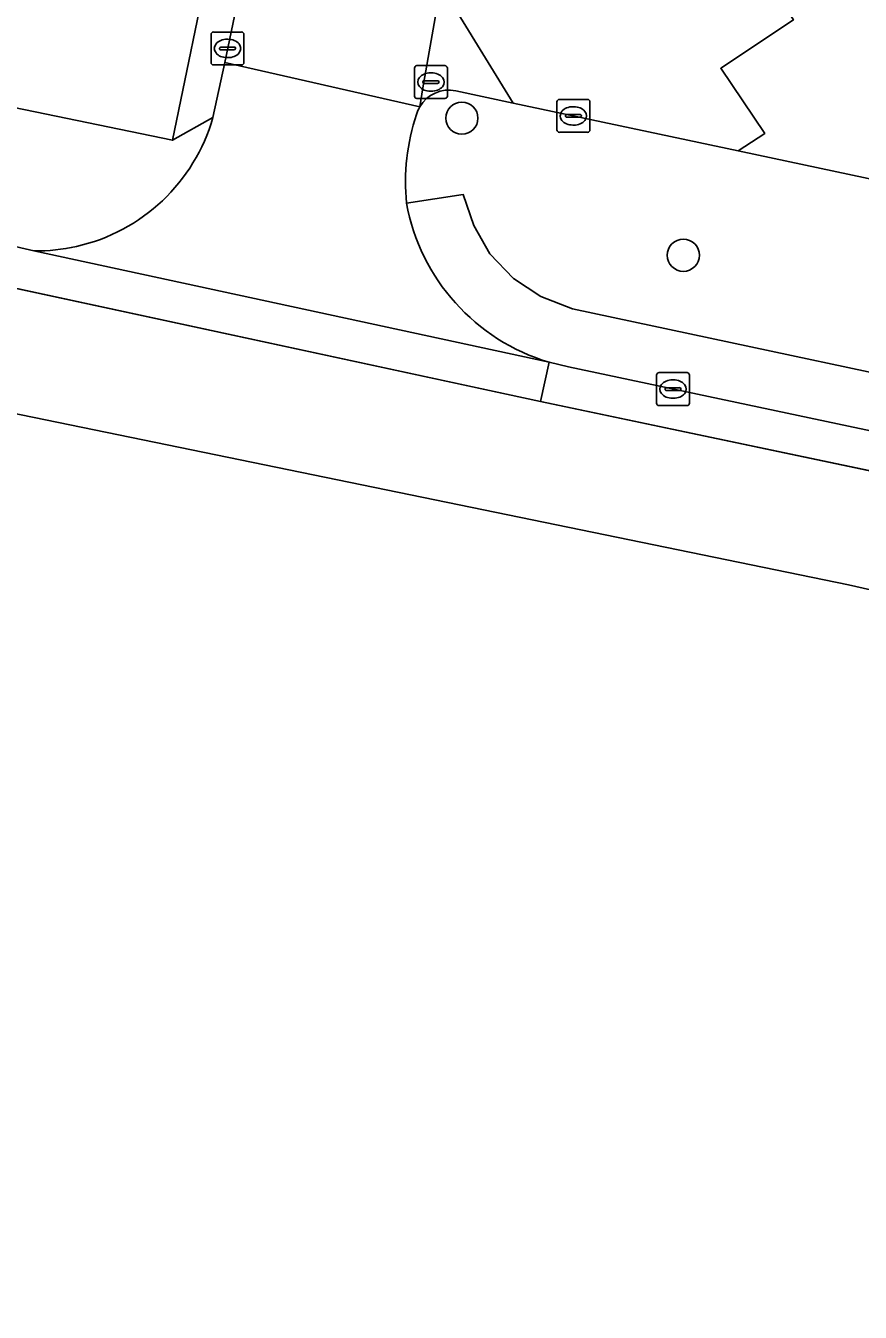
# Model space of a CAD drawing. Extents: x 158086 to 159499, y 382904 to 383981.
# Drawn here: x 159016.03 to 159041.4, y 382922.21 to 382961.35 of the extents above; entities that cross this region are included whole.
import ezdxf

# ---------------------------------------------------------------- set-up
doc = ezdxf.new("R2010")
doc.units = 0
for name, color, linetype in [('IMGEO_Boom', 7, 'Continuous'), ('IMGEO_Erf', 7, 'Continuous'), ('IMGEO_Groenvoorziening', 7, 'Continuous'), ('IMGEO_Kolk', 7, 'Continuous'), ('IMGEO_Rijbaan_lokaal_gesloten', 7, 'Continuous'), ('IMGEO_Rijbaan_lokaal_open', 7, 'Continuous'), ('IMGEO_Voetpad_open', 7, 'Continuous')]:
    doc.layers.add(name, color=color, linetype=linetype)

msp = doc.modelspace()

# ---------------------------------------------------------------- linework, layer by layer
at = {"layer": 'IMGEO_Boom'}
for centre in [(159029.291, 382958.535), (159036.024, 382954.364)]:
    msp.add_circle(centre, 0.489, dxfattribs=at)
at = {"layer": 'IMGEO_Erf'}
msp.add_lwpolyline([(158801.731, 383002.602), (158804.889, 383001.97), (158812.55, 383000.385), (158882.725, 382986.097), (158965.13, 382969.191), (158987.319, 382964.716), (159020.488, 382957.863), (159026.421, 382986.567), (159026.439, 382986.671), (159027.699, 382993.801), (159027.93, 382996.896), (159027.92, 382998.073), (159027.903, 383000), (159027.38, 383004.608)], dxfattribs=at)
at = {"layer": 'IMGEO_Groenvoorziening'}
for points in [[(159042.598, 382956.493), (159037.695, 382957.537), (159030.846, 382958.995), (159029.105, 382959.366)], [(159027.608, 382955.946), (159029.329, 382956.213), (159029.658, 382955.266), (159030.143, 382954.403), (159030.862, 382953.654), (159031.695, 382953.111), (159032.654, 382952.739), (159047.68, 382949.53)]]:
    msp.add_lwpolyline(points, dxfattribs=at)
for centre, radius, start, end in [((159028.893, 382958.368), 1.02, 78.0124, 149.9417), ((159028.961, 382958.342), 1.092, 150.5709, 163.695), ((159033.964, 382956.597), 6.389, 161.272, 185.8523)]:
    msp.add_arc(centre, radius, start, end, dxfattribs=at)
at = {"layer": 'IMGEO_Kolk'}
for p, q in [((159021.663, 382960.229), (159021.663, 382961.081)), ((159021.738, 382961.155), (159022.59, 382961.155)), ((159022.664, 382961.081), (159022.664, 382960.229)), ((159021.922, 382960.649), (159021.922, 382960.661)), ((159021.965, 382960.698), (159022.363, 382960.698)), ((159022.151, 382960.935), (159022.176, 382960.935)), ((159022.406, 382960.661), (159022.406, 382960.649)), ((159022.36, 382960.612), (159021.962, 382960.612)), ((159022.174, 382960.375), (159022.149, 382960.375)), ((159022.59, 382960.155), (159021.738, 382960.155)), ((159027.848, 382959.206), (159027.848, 382960.058)), ((159027.923, 382960.132), (159028.775, 382960.132)), ((159028.336, 382959.912), (159028.361, 382959.912)), ((159028.849, 382960.058), (159028.849, 382959.206)), ((159028.107, 382959.626), (159028.107, 382959.638)), ((159028.545, 382959.589), (159028.147, 382959.589)), ((159028.15, 382959.675), (159028.548, 382959.675)), ((159028.591, 382959.638), (159028.591, 382959.626)), ((159028.775, 382959.132), (159027.923, 382959.132)), ((159028.359, 382959.352), (159028.334, 382959.352)), ((159032.256, 382959.104), (159033.108, 382959.104)), ((159032.181, 382958.178), (159032.181, 382959.03)), ((159032.669, 382958.884), (159032.694, 382958.884)), ((159033.182, 382959.03), (159033.182, 382958.178)), ((159032.44, 382958.598), (159032.44, 382958.61)), ((159032.878, 382958.561), (159032.48, 382958.561)), ((159032.483, 382958.647), (159032.881, 382958.647)), ((159032.692, 382958.324), (159032.667, 382958.324)), ((159032.924, 382958.61), (159032.924, 382958.598)), ((159033.108, 382958.104), (159032.256, 382958.104)), ((159035.21, 382949.868), (159035.21, 382950.72)), ((159035.285, 382950.794), (159036.137, 382950.794)), ((159035.698, 382950.574), (159035.723, 382950.574)), ((159036.211, 382950.72), (159036.211, 382949.868)), ((159035.469, 382950.288), (159035.469, 382950.3)), ((159035.907, 382950.251), (159035.509, 382950.251)), ((159035.512, 382950.337), (159035.91, 382950.337)), ((159035.953, 382950.3), (159035.953, 382950.288)), ((159036.137, 382949.794), (159035.285, 382949.794)), ((159035.721, 382950.014), (159035.696, 382950.014))]:
    msp.add_line(p, q, dxfattribs=at)
for points in [[(159021.663, 382960.229), (159021.663, 382961.081)], [(159021.738, 382961.155), (159022.59, 382961.155)], [(159022.664, 382961.081), (159022.664, 382960.229)], [(159022.59, 382960.155), (159021.738, 382960.155)], [(159027.848, 382959.206), (159027.848, 382960.058)], [(159027.923, 382960.132), (159028.775, 382960.132)], [(159028.849, 382960.058), (159028.849, 382959.206)], [(159028.775, 382959.132), (159027.923, 382959.132)], [(159032.256, 382959.104), (159033.108, 382959.104)], [(159032.181, 382958.178), (159032.181, 382959.03)], [(159033.182, 382959.03), (159033.182, 382958.178)], [(159033.108, 382958.104), (159032.256, 382958.104)], [(159035.21, 382949.868), (159035.21, 382950.72)], [(159035.285, 382950.794), (159036.137, 382950.794)], [(159036.211, 382950.72), (159036.211, 382949.868)], [(159036.137, 382949.794), (159035.285, 382949.794)]]:
    msp.add_lwpolyline(points, dxfattribs=at)
for centre, radius, start, end in [((159021.74, 382961.079), 0.0765, 91.552, 178.448), ((159021.74, 382961.079), 0.0765, 91.552, 178.448), ((159022.588, 382961.079), 0.0765, 1.552, 88.448), ((159022.588, 382961.079), 0.0765, 1.552, 88.448), ((159021.962, 382960.658), 0.0403, 85.8775, 175.7526), ((159021.959, 382960.648), 0.0366, 178.938, 274.7102), ((159022.363, 382960.655), 0.043, 264.8664, 352.4533), ((159022.367, 382960.66), 0.0386, 1.7309, 96.639), ((159021.74, 382960.231), 0.0765, 181.552, 268.448), ((159021.74, 382960.231), 0.0765, 181.552, 268.448), ((159022.588, 382960.231), 0.0765, 271.552, 358.448), ((159022.588, 382960.231), 0.0765, 271.552, 358.448), ((159027.925, 382960.056), 0.0765, 91.552, 178.448), ((159027.925, 382960.056), 0.0765, 91.552, 178.448), ((159028.773, 382960.056), 0.0765, 1.552, 88.448), ((159028.773, 382960.056), 0.0765, 1.552, 88.448), ((159028.147, 382959.635), 0.0403, 85.8775, 175.7526), ((159028.144, 382959.625), 0.0366, 178.938, 274.7102), ((159028.548, 382959.632), 0.043, 264.8664, 352.4533), ((159028.552, 382959.637), 0.0386, 1.7309, 96.639), ((159027.925, 382959.208), 0.0765, 181.552, 268.448), ((159027.925, 382959.208), 0.0765, 181.552, 268.448), ((159028.773, 382959.208), 0.0765, 271.552, 358.448), ((159028.773, 382959.208), 0.0765, 271.552, 358.448), ((159032.258, 382959.028), 0.0765, 91.552, 178.448), ((159032.258, 382959.028), 0.0765, 91.552, 178.448), ((159033.106, 382959.028), 0.0765, 1.552, 88.448), ((159033.106, 382959.028), 0.0765, 1.552, 88.448), ((159032.48, 382958.607), 0.0403, 85.8775, 175.7526), ((159032.477, 382958.597), 0.0366, 178.938, 274.7102), ((159032.881, 382958.604), 0.043, 264.8664, 352.4533), ((159032.885, 382958.609), 0.0386, 1.7309, 96.639), ((159032.258, 382958.18), 0.0765, 181.552, 268.448), ((159032.258, 382958.18), 0.0765, 181.552, 268.448), ((159033.106, 382958.18), 0.0765, 271.552, 358.448), ((159033.106, 382958.18), 0.0765, 271.552, 358.448), ((159035.287, 382950.718), 0.0765, 91.552, 178.448), ((159035.287, 382950.718), 0.0765, 91.552, 178.448), ((159036.135, 382950.718), 0.0765, 1.552, 88.448), ((159036.135, 382950.718), 0.0765, 1.552, 88.448), ((159035.509, 382950.297), 0.0403, 85.8775, 175.7526), ((159035.506, 382950.287), 0.0366, 178.938, 274.7102), ((159035.91, 382950.294), 0.043, 264.8664, 352.4533), ((159035.914, 382950.299), 0.0386, 1.7309, 96.639), ((159035.287, 382949.87), 0.0765, 181.552, 268.448), ((159035.287, 382949.87), 0.0765, 181.552, 268.448), ((159036.135, 382949.87), 0.0765, 271.552, 358.448), ((159036.135, 382949.87), 0.0765, 271.552, 358.448)]:
    msp.add_arc(centre, radius, start, end, dxfattribs=at)
for centre, major_axis, ratio, start_param, end_param in [((159022.15, 382960.655), (-0.387, 0.002), 0.722429, 4.712389, 7.853982), ((159022.175, 382960.655), (-0.39, 0.002), 0.717154, 1.570796, 4.712389), ((159028.335, 382959.632), (-0.387, 0.002), 0.722429, 4.712389, 7.853982), ((159028.36, 382959.632), (-0.39, 0.002), 0.717154, 1.570796, 4.712389), ((159032.668, 382958.604), (-0.387, 0.002), 0.722429, 4.712389, 7.853982), ((159032.693, 382958.604), (-0.39, 0.002), 0.717154, 1.570796, 4.712389), ((159035.697, 382950.294), (-0.387, 0.002), 0.722429, 4.712389, 7.853982), ((159035.722, 382950.294), (-0.39, 0.002), 0.717154, 1.570796, 4.712389)]:
    msp.add_ellipse(centre, major_axis=major_axis, ratio=ratio, start_param=start_param, end_param=end_param, dxfattribs=at)
at = {"layer": 'IMGEO_Rijbaan_lokaal_gesloten'}
for points in [[(159136.507, 382922.214), (159138.468, 382926.137), (159138.724, 382926.621), (159136.836, 382927.421), (159134.281, 382928.299), (159031.685, 382949.921), (159015.031, 382953.509), (158803.226, 382996.829), (158734.231, 383010.854), (158715.258, 383014.844), (158697.779, 383018.312), (158679.452, 383022.056), (158678.787, 383018.803), (158704.703, 383013.476), (159041.051, 382944.343), (159049.485, 382942.388), (159115.477, 382927.089), (159115.479, 382927.089), (159130.494, 382923.938), (159134.522, 382922.866), (159135.209, 382922.515)], [(158956.045, 382966.811), (158953.939, 382967.303), (158917.851, 382974.619), (158915.417, 382975.169), (158803.465, 382998.005), (158803.226, 382996.829), (159015.031, 382953.509), (159031.685, 382949.921), (159031.941, 382951.111), (159016.279, 382954.495), (159013.768, 382955.082), (159011.081, 382955.558), (158978.234, 382962.337)], [(159032.533, 382950.966), (159031.941, 382951.111), (159031.685, 382949.921), (159134.281, 382928.299), (159136.836, 382927.421), (159138.724, 382926.621), (159139.289, 382927.685), (159137.265, 382928.542), (159134.6, 382929.458), (159097.558, 382937.251), (159058.926, 382945.372), (159055.286, 382946.155), (159050.087, 382947.252)]]:
    msp.add_lwpolyline(points, close=True, dxfattribs=at)
at = {"layer": 'IMGEO_Rijbaan_lokaal_open'}
for points in [[(159028.823, 382993.642), (159028.524, 382991.957), (159027.828, 382988.097), (159027.461, 382986.454), (159027.435, 382986.34), (159026.533, 382981.593), (159022.08, 382960.226), (159028.01, 382958.879), (159028.108, 382959.458), (159029.272, 382966.086), (159032.506, 382981.239), (159033.132, 382984.391), (159033.969, 382988.271)], [(159033.969, 382988.271), (159033.132, 382984.391), (159032.506, 382981.239), (159029.272, 382966.086), (159028.108, 382959.458), (159028.01, 382958.879)], [(159029.105, 382959.366), (159030.846, 382958.995), (159029.172, 382961.726), (159031.11, 382962.977), (159029.739, 382965.213), (159031.123, 382966.106), (159030.53, 382967.019)], [(159039.592, 382966.612), (159039.203, 382966.353), (159040.012, 382965.156), (159037.875, 382963.736), (159038.023, 382963.517), (159039.371, 382961.521), (159037.16, 382960.052), (159038.498, 382958.071), (159037.695, 382957.537), (159042.598, 382956.493)], [(159032.716, 382963.653), (159031.123, 382966.106), (159029.739, 382965.213), (159031.11, 382962.977), (159029.172, 382961.726), (159030.846, 382958.995), (159037.695, 382957.537), (159038.498, 382958.071), (159037.16, 382960.052), (159039.371, 382961.521), (159038.023, 382963.517), (159037.875, 382963.736), (159040.012, 382965.156), (159039.203, 382966.353), (159034.566, 382963.268)], [(159028.01, 382958.879), (159022.08, 382960.226), (159021.72, 382958.552)], [(159016.279, 382954.495), (159031.941, 382951.111)]]:
    msp.add_lwpolyline(points, dxfattribs=at)
for centre, radius, start, end in [((159028.893, 382958.368), 1.02, 78.0124, 149.9417), ((159028.961, 382958.342), 1.092, 150.5709, 163.695), ((159016.337, 382960.093), 5.599, 282.7278, 344.0209), ((159033.964, 382956.597), 6.389, 161.272, 185.8523), ((159033.712, 382957.057), 6.204, 190.3166, 253.4151), ((159016.337, 382960.109), 5.614, 269.4079, 282.6978)]:
    msp.add_arc(centre, radius, start, end, dxfattribs=at)
at = {"layer": 'IMGEO_Voetpad_open'}
for points in [[(159021.72, 382958.552), (159020.488, 382957.863), (158987.319, 382964.716), (158965.13, 382969.191), (158882.725, 382986.097), (158812.55, 383000.385)], [(158803.465, 382998.005), (158915.417, 382975.169), (158917.851, 382974.619), (158953.939, 382967.303), (158956.045, 382966.811), (158978.234, 382962.337), (159011.081, 382955.558), (159013.768, 382955.082), (159016.279, 382954.495)], [(159047.68, 382949.53), (159032.654, 382952.739), (159031.695, 382953.111), (159030.862, 382953.654), (159030.143, 382954.403), (159029.658, 382955.266), (159029.329, 382956.213), (159027.608, 382955.946)], [(159031.941, 382951.111), (159032.533, 382950.966), (159050.087, 382947.252)]]:
    msp.add_lwpolyline(points, dxfattribs=at)
msp.add_lwpolyline([(159026.533, 382981.593), (159027.435, 382986.34), (159027.461, 382986.454), (159026.439, 382986.671), (159026.421, 382986.567), (159020.488, 382957.863), (159021.72, 382958.552), (159022.08, 382960.226)], close=True, dxfattribs=at)
for centre, radius, start, end in [((159016.337, 382960.093), 5.599, 282.7278, 344.0209), ((159033.712, 382957.057), 6.204, 190.3166, 253.4151), ((159016.337, 382960.109), 5.614, 269.4079, 282.6978)]:
    msp.add_arc(centre, radius, start, end, dxfattribs=at)

doc.saveas('drawing.dxf')
